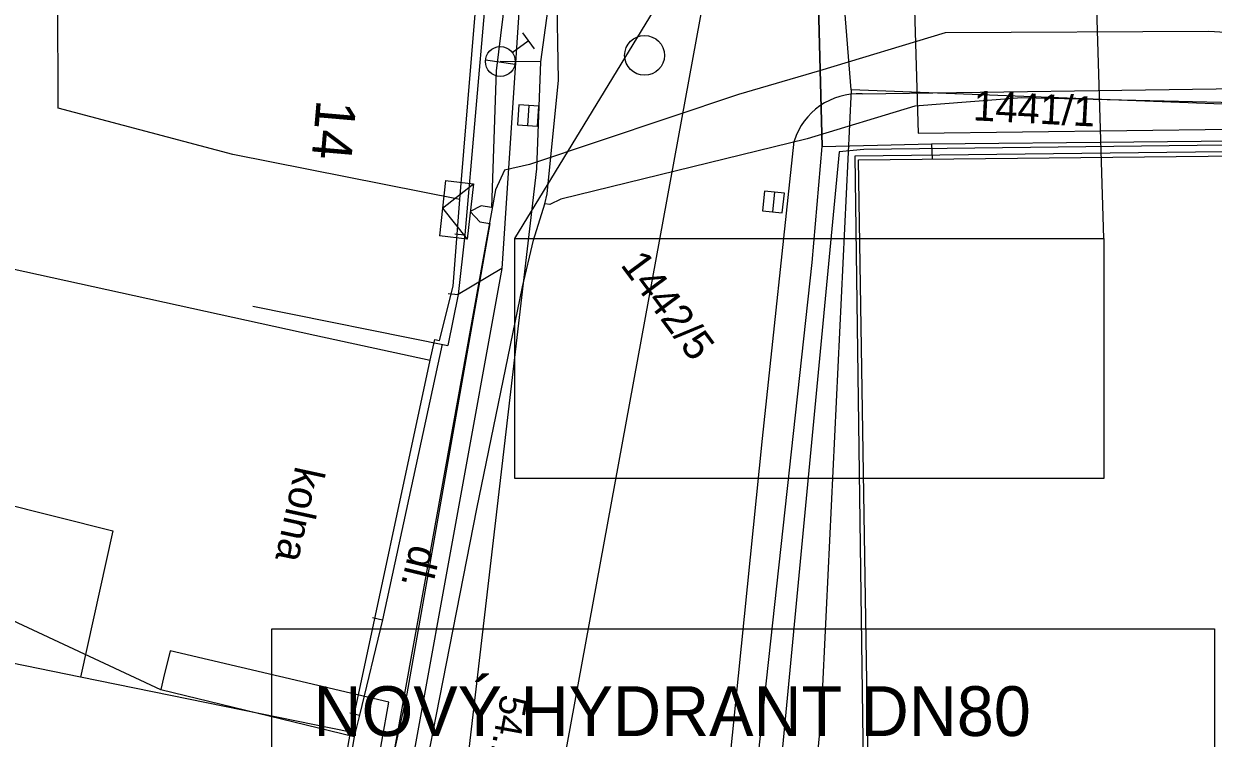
# Model space of a CAD drawing. Extents: x -601580 to 4, y -1204314 to 4.
# Drawn here: x -596051.37 to -596021.5, y -1202949.97 to -1202932.02 of the extents above; entities that cross this region are included whole.
import ezdxf

# ---------------------------------------------------------------- set-up
doc = ezdxf.new("R2010")
doc.units = 0
for name, color, linetype in [('00-EON NN', 7, 'Continuous'), ('00-EON VN', 7, 'Continuous'), ('00-INNOGY-STL', 7, 'Continuous'), ('00-KN-HRANICE PARCEL', 7, 'Continuous'), ('00-KN-PARC. CISLA', 7, 'Continuous'), ('00-KN-VNITRNI KRESBA', 7, 'Continuous'), ('00-POLOHOPIS', 7, 'Continuous'), ('00-SITE KOM. KABEL', 7, 'Continuous'), ('00-VAK-KANAL-POPIS', 7, 'Continuous'), ('00-VAK-KANAL-POTRUBI', 7, 'Continuous'), ('00-VAK-VODA-RAD IGIS', 7, 'Continuous'), ('11-REKONSTRUKCE KANALIZACE POPIS', 7, 'Continuous'), ('11-REKONSTRUKCE VODOVOD POPIS', 7, 'Continuous'), ('Vrstva 26', 7, 'Continuous'), ('Vrstva 27', 7, 'Continuous'), ('Vrstva 28', 7, 'Continuous'), ('Vrstva 6', 7, 'Continuous'), ('Vrstva 9', 7, 'Continuous')]:
    doc.layers.add(name, color=color, linetype=linetype)

# ---------------------------------------------------------------- blocks, each defined once
blk = doc.blocks.new('6.13_278')
at = {"layer": 'Vrstva 28'}
for p, q in [((-0.25, 0.875), (0.25, 0.875)), ((0, 0.375), (0, 0.875)), ((-0.258, -0.272), (0.272, 0.258))]:
    blk.add_line(p, q, dxfattribs=at)
blk.add_circle((0, 0), 0.375, dxfattribs=at)
blk = doc.blocks.new('6.30_290')
at = {"layer": 'Vrstva 27'}
blk.add_line((-0.25, 0), (0.25, 0), dxfattribs=at)
blk.add_lwpolyline([(-0.25, -0.25), (0.25, -0.25), (0.25, 0.25), (-0.25, 0.25)], close=True, dxfattribs=at)
blk = doc.blocks.new('6.30_292')
at = {"layer": 'Vrstva 27'}
blk.add_line((-0.25, 0), (0.25, 0), dxfattribs=at)
blk.add_lwpolyline([(-0.25, -0.249), (0.249, -0.25), (0.25, 0.249), (-0.249, 0.25)], close=True, dxfattribs=at)
blk = doc.blocks.new('6.20_214')
at = {"layer": 'Vrstva 27'}
blk.add_circle((0, 0), 0.5, dxfattribs=at)
blk = doc.blocks.new('VCHOD_2498')
at = {"layer": 'Vrstva 6'}
blk.add_line((0, 0.25), (0, 0), dxfattribs=at)
blk = doc.blocks.new('VCHOD_2500')
at = {"layer": 'Vrstva 6'}
blk.add_line((0, 0.25), (0, 0), dxfattribs=at)
blk = doc.blocks.new('VCHOD_2502')
at = {"layer": 'Vrstva 6'}
blk.add_line((0, 0.25), (0, 0), dxfattribs=at)
blk = doc.blocks.new('VCHOD_2504')
at = {"layer": 'Vrstva 6'}
blk.add_line((0, 0.25), (0, 0), dxfattribs=at)
blk = doc.blocks.new('NN630')
at = {"layer": 'Vrstva 9'}
for points in [[(-3, -700), (-703, 0)], [(-703, -700), (-703, 0), (697, 0), (697, -700)], [(-3, -700), (697, 0)], [(-703, -700), (697, -700)]]:
    blk.add_lwpolyline(points, dxfattribs=at)

msp = doc.modelspace()

# ---------------------------------------------------------------- linework, layer by layer
at = {"layer": '00-EON NN'}
for points in [[(-596029.618, -1202922.891), (-596029.641, -1202923.768), (-596031.548, -1202923.666), (-596032.589, -1202923.836), (-596038.159, -1202924.288), (-596039.24, -1202924.328), (-596039.172, -1202926.613), (-596039.177, -1202930.465), (-596039.511, -1202933.203), (-596039.628, -1202936.641), (-596039.887, -1202936.593), (-596040.161, -1202936.738), (-596039.921, -1202937), (-596039.67, -1202937.043), (-596041.755, -1202948.854), (-596042.179, -1202950.791), (-596042.855, -1202950.681), (-596043.227, -1202950.823)], [(-596029.219, -1202922.901), (-596029.238, -1202923.769), (-596028.909, -1202934.767)], [(-595980.944, -1202933.182), (-595980.983, -1202933.578), (-595984.795, -1202933.86), (-595995.759, -1202934.754), (-595997.508, -1202934.971), (-595999.554, -1202934.812), (-596009.206, -1202934.884), (-596018.42, -1202935.036), (-596030.274, -1202935.184), (-596030.891, -1202935.236), (-596032.435, -1202951.427), (-596034.02, -1202967.261), (-596034.866, -1202975.735), (-596035.318, -1202976.955), (-596035.949, -1202983.792), (-596038.893, -1202985.814), (-596038.807, -1202986.03)], [(-596028.909, -1202934.767), (-596018.426, -1202934.636), (-596009.209, -1202934.484), (-595999.541, -1202934.411), (-595997.517, -1202934.569), (-595995.8, -1202934.356), (-595984.826, -1202933.461)]]:
    msp.add_lwpolyline(points, dxfattribs=at)
at = {"layer": '00-EON VN'}
msp.add_lwpolyline([(-595986.106, -1202932.655), (-595993.535, -1202932.995), (-595998.196, -1202933.128), (-596002.71, -1202932.86), (-596016.019, -1202932.548), (-596021.606, -1202932.212), (-596028.231, -1202932.248), (-596031.385, -1202933.204), (-596033.419, -1202933.795), (-596038.669, -1202935.556), (-596039.302, -1202935.7), (-596039.526, -1202936.197), (-596041.329, -1202946.167), (-596045.783, -1202970.746), (-596047.853, -1202981.255), (-596048.327, -1202982.843), (-596050.349, -1202983.296), (-596055.136, -1202981.991), (-596059.881, -1202980.941)], dxfattribs=at)
at = {"layer": '00-INNOGY-STL'}
for points in [[(-596019.15, -1202934.054), (-596026.303, -1202933.885), (-596028.992, -1202934.088), (-596031.694, -1202934.91), (-596037.888, -1202936.431), (-596038.164, -1202936.562), (-596038.29, -1202936.543), (-596038.225, -1202936.296), (-596037.945, -1202933.435), (-596037.981, -1202931.071), (-596038.006, -1202930.853), (-596038.421, -1202925.059), (-596038.58, -1202922.898), (-596038.797, -1202920.157), (-596038.851, -1202919.412), (-596039.023, -1202917.436), (-596039.222, -1202913.896), (-596039.432, -1202913.043), (-596039.503, -1202912.461), (-596039.596, -1202911.696)], [(-596041.232, -1202950.533), (-596041.005, -1202949.373), (-596039.996, -1202944.211), (-596038.849, -1202938.627), (-596038.569, -1202937.46), (-596038.29, -1202936.543)]]:
    msp.add_lwpolyline(points, dxfattribs=at)
at = {"layer": '00-KN-HRANICE PARCEL'}
for p, q in [((-596030.589, -1202933.68), (-596031.343, -1202949.358)), ((-595999.297, -1202934.899), (-596030.589, -1202933.68)), ((-596054.675, -1202937.522), (-596044.06, -1202939.843)), ((-596044.06, -1202939.843), (-596041.165, -1202940.471)), ((-596041.165, -1202940.471), (-596041.053, -1202939.952)), ((-596043.17, -1202949.817), (-596041.165, -1202940.471)), ((-596031.343, -1202949.358), (-596031.525, -1202951.261)), ((-596046.685, -1202970.298), (-596043.17, -1202949.817))]:
    msp.add_line(p, q, dxfattribs=at)
for points in [[(-596030.589, -1202933.68), (-596031.407, -1202923.501), (-596031.477, -1202922.669)], [(-596041.053, -1202939.952), (-596040.935, -1202939.976), (-596040.59, -1202938.612), (-596040.425, -1202936.435), (-596039.919, -1202930.355)], [(-595999.297, -1202934.899), (-596019.803, -1202935.225), (-596030.5, -1202935.344), (-596030.279, -1202951.245), (-596031.525, -1202951.261)]]:
    msp.add_lwpolyline(points, dxfattribs=at)
at = {"layer": '00-KN-VNITRNI KRESBA'}
for p, q in [((-596050.508, -1202934.143), (-596050.546, -1202925.802)), ((-596046.12, -1202935.307), (-596050.508, -1202934.143)), ((-596040.425, -1202936.435), (-596046.12, -1202935.307)), ((-596055.708, -1202943.109), (-596049.141, -1202944.76)), ((-596049.141, -1202944.76), (-596049.949, -1202948.436)), ((-596049.949, -1202948.436), (-596056.706, -1202947.05)), ((-596043.17, -1202949.817), (-596049.949, -1202948.436))]:
    msp.add_line(p, q, dxfattribs=at)
at = {"layer": '00-POLOHOPIS'}
for p, q in [((-596039.711, -1202930.571), (-596040.295, -1202937.327)), ((-596038.884, -1202930.879), (-596039.368, -1202938.17)), ((-596030.319, -1202933.784), (-596009.227, -1202933.477)), ((-596032.818, -1202942.438), (-596032.026, -1202934.968)), ((-596030.41, -1202935.438), (-596008.735, -1202935.217)), ((-596030.151, -1202951.294), (-596030.41, -1202935.438)), ((-596040.295, -1202937.327), (-596040.465, -1202938.823)), ((-596040.295, -1202937.327), (-596040.465, -1202938.823)), ((-596039.368, -1202938.17), (-596041.595, -1202950.427)), ((-596039.368, -1202938.17), (-596040.465, -1202938.823)), ((-596040.465, -1202938.823), (-596040.722, -1202940.1)), ((-596045.623, -1202939.114), (-596040.722, -1202940.1)), ((-596040.868, -1202940.071), (-596042.368, -1202946.995)), ((-596033.787, -1202952.009), (-596032.818, -1202942.438)), ((-596042.368, -1202946.995), (-596042.943, -1202949.391)), ((-596042.368, -1202946.995), (-596042.943, -1202949.391)), ((-596047.932, -1202948.748), (-596043.073, -1202949.927)), ((-596042.943, -1202949.391), (-596043.073, -1202949.927)), ((-596043.073, -1202949.927), (-596044.032, -1202955.5))]:
    msp.add_line(p, q, dxfattribs=at)
msp.add_arc((-596030.412, -1202935.472), 1.69, 86.822, 162.6516, dxfattribs=at)
at = {"layer": '00-SITE KOM. KABEL'}
for points in [[(-596031.322, -1202935.108), (-596031.608, -1202924.187), (-596031.857, -1202921.619)], [(-596031.322, -1202935.108), (-596031.608, -1202924.187), (-596031.857, -1202921.619)], [(-596031.608, -1202924.187), (-596031.322, -1202935.108)], [(-596029.586, -1202935.065), (-596028.574, -1202935.036), (-596013.327, -1202934.889), (-595998.726, -1202934.662), (-595998.644, -1202937.976), (-595995.309, -1202937.655)], [(-596031.567, -1202938.017), (-596031.322, -1202935.108)], [(-596031.567, -1202938.017), (-596031.322, -1202935.108)], [(-596031.322, -1202935.108), (-596029.586, -1202935.065)], [(-596028.574, -1202935.036), (-596028.56, -1202935.424)], [(-596034.996, -1202972.792), (-596034.385, -1202966.635), (-596033.788, -1202959.99), (-596033.027, -1202951.368), (-596031.567, -1202938.017)], [(-596034.996, -1202972.792), (-596034.385, -1202966.635), (-596033.788, -1202959.99), (-596033.027, -1202951.368), (-596031.567, -1202938.017)], [(-596063.341, -1202941.557), (-596047.937, -1202948.748)], [(-596042.558, -1202951.044), (-596042.205, -1202949.067), (-596047.7, -1202947.776), (-596047.865, -1202948.456)], [(-596047.865, -1202948.456), (-596047.936, -1202948.748)]]:
    msp.add_lwpolyline(points, dxfattribs=at)
at = {"layer": '00-VAK-KANAL-POTRUBI'}
msp.add_line((-596033.841, -1202928.891), (-596043.588, -1202982.131), dxfattribs=at)
at = {"layer": '00-VAK-VODA-RAD IGIS'}
for points in [[(-596044.622, -1202889.968), (-596042.71, -1202897.014), (-596039.128, -1202911.071), (-596037.815, -1202928.76), (-596038.392, -1202932.976)], [(-596038.392, -1202932.976), (-596038.498, -1202935.666), (-596040.255, -1202950.75), (-596043.373, -1202969.073), (-596046.862, -1202985.131)], [(-596038.392, -1202932.976), (-596039.404, -1202932.966)]]:
    msp.add_lwpolyline(points, dxfattribs=at)
at = {"layer": '11-REKONSTRUKCE KANALIZACE POPIS'}
for p, q in [((-596024.245, -1202937.413), (-596024.522, -1202928.23)), ((-596039.043, -1202937.413), (-596033.841, -1202928.891))]:
    msp.add_line(p, q, dxfattribs=at)
msp.add_lwpolyline([(-596039.043, -1202937.413), (-596024.245, -1202937.413), (-596024.245, -1202943.446), (-596039.043, -1202943.446)], close=True, dxfattribs=at)
msp.add_lwpolyline([(-596039.043, -1202937.413), (-596024.245, -1202937.413), (-596024.245, -1202943.446), (-596039.043, -1202943.446)], close=True, dxfattribs=at)
at = {"layer": '11-REKONSTRUKCE VODOVOD POPIS'}
msp.add_lwpolyline([(-596045.141, -1202947.223), (-596021.464, -1202947.223), (-596021.464, -1202951.558), (-596045.141, -1202951.558)], close=True, dxfattribs=at)

# ---------------------------------------------------------------- block references
at = {"layer": '00-POLOHOPIS', "rotation": -53.41468170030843}
msp.add_blockref('6.13_278', (-596039.404, -1202932.97), dxfattribs=at)
at = {"layer": '00-POLOHOPIS'}
for name, p, xscale, yscale, rotation in [('6.20_214', (-596035.781, -1202932.816), 1.00000140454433, 1.0000014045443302, -93.79658929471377), ('6.30_292', (-596038.704, -1202934.326), 1.00000140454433, 1.0000014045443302, -93.79658929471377), ('6.30_290', (-596032.545, -1202936.499), 0.9999983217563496, 0.9999983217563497, -96.0572791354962), ('VCHOD_2498', (-596040.295, -1202937.327), 1.00000073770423, 1.0000007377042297, 83.49547007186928), ('VCHOD_2500', (-596040.465, -1202938.823), 1.00000073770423, 1.0000007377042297, 83.49547007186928), ('VCHOD_2502', (-596042.368, -1202946.995), 1.00000264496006, 1.0000026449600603, 76.49805173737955), ('VCHOD_2504', (-596042.943, -1202949.391), 1.00000264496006, 1.0000026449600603, 76.49805173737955)]:
    msp.add_blockref(name, p, dxfattribs=dict(at, xscale=xscale, yscale=yscale, rotation=rotation))
at = {"layer": 'Vrstva 26', "xscale": 0.0009999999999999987, "yscale": 0.000999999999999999, "rotation": -96.45113446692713}
msp.add_blockref('NN630', (-596040.161, -1202936.739), dxfattribs=at)

# ---------------------------------------------------------------- texts
at = {"layer": '00-KN-PARC. CISLA'}
for s, rotation, p in [('1441/1', 357.0269, (-596027.54, -1202934.446)), ('1442/5', 306.5853, (-596036.405, -1202938.081))]:
    msp.add_text(s, height=0.75, rotation=rotation, dxfattribs=at).set_placement(p)
at = {"layer": '00-POLOHOPIS'}
for s, height, rotation, p in [('14', 1, 265.0584, (-596044.015, -1202933.913)), (' kolna', 0.75, 257.7857, (-596044.49, -1202942.837)), ('dl.', 0.75, 256.4981, (-596041.656, -1202945.076))]:
    msp.add_text(s, height=height, rotation=rotation, dxfattribs=at).set_placement(p)
at = {"layer": '00-VAK-KANAL-POPIS'}
msp.add_text('54.12 m - 38.3', height=0.68241, rotation=259.6245, dxfattribs=at).set_placement((-596039.38, -1202948.845))
at = {"layer": '11-REKONSTRUKCE VODOVOD POPIS'}
msp.add_text('NOVÝ HYDRANT DN80', height=1.25, dxfattribs=at).set_placement((-596044.097, -1202949.914))

doc.saveas('drawing.dxf')
